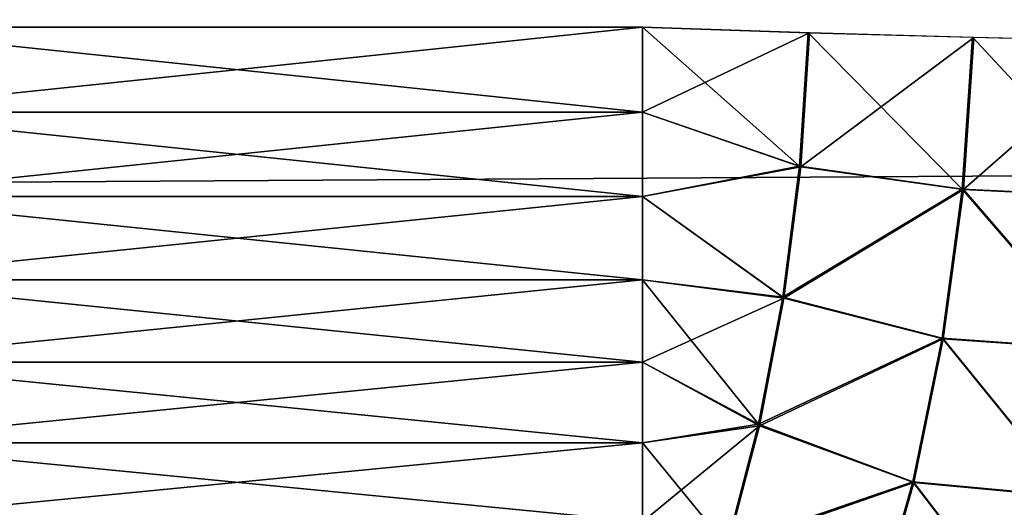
# Model space of a CAD drawing. Header units: millimetres. Extents: x -125 to 125, y -4 to 54.
# Tile 497 of 612: x 74.673 to 76.155, y -0.792 to -0.058. Entities that reach past the tile are written whole.
import ezdxf

# ---------------------------------------------------------------- set-up
doc = ezdxf.new("R2010")
doc.units = ezdxf.units.MM
doc.header["$LTSCALE"] = 65.185185
for name, color, linetype in [('10', 7, 'CONTINUOUS'), ('102', 7, 'CONTINUOUS'), ('8', 7, 'CONTINUOUS'), ('86', 7, 'CONTINUOUS'), ('90', 7, 'CONTINUOUS'), ('98', 7, 'CONTINUOUS')]:
    doc.layers.add(name, color=color, linetype=linetype)

msp = doc.modelspace()

# ---------------------------------------------------------------- linework, layer by layer
at = {"layer": '10', "color": 7, "linetype": 'Continuous'}
for points in [[(123.901, 0, -124.9), (-123.8345, -1.5218, -124.8336), (-123.901, 0, -124.9), (123.901, 0, -124.9)], [(123.8345, -1.5218, -124.8336), (-123.8345, -1.5218, -124.8336), (123.901, 0, -124.9), (123.8345, -1.5218, -124.8336)]]:
    msp.add_3dface(points, dxfattribs=at)
at = {"layer": '102', "color": 7, "linetype": 'Continuous'}
for points in [[(75.8467, -0.2786, -111.935), (75.6105, -0.0698, -111.9674), (75.8598, -0.0779, -111.9515), (75.8467, -0.2786, -111.935)], [(75.6105, -0.1975, -111.9588), (75.6105, -0.0698, -111.9674), (75.8467, -0.2786, -111.935), (75.6105, -0.1975, -111.9588)], [(75.8467, -0.2786, -111.935), (75.8598, -0.0779, -111.9515), (76.0916, -0.3135, -111.8844), (75.8467, -0.2786, -111.935)], [(75.8598, -0.0779, -111.9515), (76.1071, -0.0849, -111.9041), (76.0916, -0.3135, -111.8844), (75.8598, -0.0779, -111.9515)], [(76.0916, -0.3135, -111.8844), (76.1071, -0.0849, -111.9041), (76.3307, -0.3248, -111.8059), (76.0916, -0.3135, -111.8844)], [(76.1071, -0.0849, -111.9041), (76.3465, -0.0906, -111.8261), (76.3307, -0.3248, -111.8059), (76.1071, -0.0849, -111.9041)], [(75.6105, -0.3244, -111.9421), (75.6105, -0.1975, -111.9588), (75.8467, -0.2786, -111.935), (75.6105, -0.3244, -111.9421)], [(75.8217, -0.4757, -111.8997), (75.6105, -0.3244, -111.9421), (75.8467, -0.2786, -111.935), (75.8217, -0.4757, -111.8997)], [(75.8217, -0.4757, -111.8997), (75.8467, -0.2786, -111.935), (76.0916, -0.3135, -111.8844), (75.8217, -0.4757, -111.8997)], [(75.6105, -0.4499, -111.9174), (75.6105, -0.3244, -111.9421), (75.8217, -0.4757, -111.8997), (75.6105, -0.4499, -111.9174)], [(76.0615, -0.5374, -111.8415), (75.8217, -0.4757, -111.8997), (76.0916, -0.3135, -111.8844), (76.0615, -0.5374, -111.8415)], [(76.0615, -0.5374, -111.8415), (76.0916, -0.3135, -111.8844), (76.3, -0.5542, -111.7623), (76.0615, -0.5374, -111.8415)], [(76.3, -0.5542, -111.7623), (76.0916, -0.3135, -111.8844), (76.3307, -0.3248, -111.8059), (76.3, -0.5542, -111.7623)], [(75.7851, -0.6668, -111.8461), (75.6105, -0.4499, -111.9174), (75.8217, -0.4757, -111.8997), (75.7851, -0.6668, -111.8461)], [(75.6105, -0.5736, -111.8846), (75.6105, -0.4499, -111.9174), (75.7851, -0.6668, -111.8461), (75.6105, -0.5736, -111.8846)], [(75.7851, -0.6668, -111.8461), (75.8217, -0.4757, -111.8997), (76.0615, -0.5374, -111.8415), (75.7851, -0.6668, -111.8461)], [(76.0171, -0.7533, -111.7762), (75.7851, -0.6668, -111.8461), (76.0615, -0.5374, -111.8415), (76.0171, -0.7533, -111.7762)], [(76.0171, -0.7533, -111.7762), (76.0615, -0.5374, -111.8415), (76.2548, -0.7757, -111.6958), (76.0171, -0.7533, -111.7762)], [(76.2548, -0.7757, -111.6958), (76.0615, -0.5374, -111.8415), (76.3, -0.5542, -111.7623), (76.2548, -0.7757, -111.6958)], [(75.6105, -0.695, -111.844), (75.6105, -0.5736, -111.8846), (75.7851, -0.6668, -111.8461), (75.6105, -0.695, -111.844)], [(75.7374, -0.8495, -111.7748), (75.6105, -0.695, -111.844), (75.7851, -0.6668, -111.8461), (75.7374, -0.8495, -111.7748)], [(75.7374, -0.8495, -111.7748), (75.7851, -0.6668, -111.8461), (76.0171, -0.7533, -111.7762), (75.7374, -0.8495, -111.7748)], [(75.6105, -0.8135, -111.7957), (75.6105, -0.695, -111.844), (75.7374, -0.8495, -111.7748), (75.6105, -0.8135, -111.7957)], [(75.959, -0.9581, -111.6892), (75.7374, -0.8495, -111.7748), (76.0171, -0.7533, -111.7762), (75.959, -0.9581, -111.6892)], [(75.959, -0.9581, -111.6892), (76.0171, -0.7533, -111.7762), (76.1958, -0.9859, -111.6073), (75.959, -0.9581, -111.6892)], [(76.1958, -0.9859, -111.6073), (76.0171, -0.7533, -111.7762), (76.2548, -0.7757, -111.6958), (76.1958, -0.9859, -111.6073)]]:
    msp.add_3dface(points, dxfattribs=at)
at = {"layer": '8', "color": 7, "linetype": 'Continuous'}
for points in [[(-123.8345, -1.5218, 124.8336), (123.8345, -1.5218, 124.8336), (-123.901, 0, 124.9), (-123.8345, -1.5218, 124.8336)], [(-123.901, 0, 124.9), (123.8345, -1.5218, 124.8336), (123.901, 0, 124.9), (-123.901, 0, 124.9)]]:
    msp.add_3dface(points, dxfattribs=at)
at = {"layer": '86', "color": 7, "linetype": 'Continuous'}
for points in [[(75.6105, -0.1975, 111.9588), (75.6105, -0.0698, 111.9674), (74.3895, -0.1975, 111.9588), (75.6105, -0.1975, 111.9588)], [(75.6105, -0.0698, 111.9674), (74.3895, -0.0698, 111.9674), (74.3895, -0.1975, 111.9588), (75.6105, -0.0698, 111.9674)], [(74.3895, -0.3244, 111.9421), (75.6105, -0.1975, 111.9588), (74.3895, -0.1975, 111.9588), (74.3895, -0.3244, 111.9421)], [(75.6105, -0.3244, 111.9421), (75.6105, -0.1975, 111.9588), (74.3895, -0.3244, 111.9421), (75.6105, -0.3244, 111.9421)], [(74.3895, -0.4499, 111.9174), (75.6105, -0.3244, 111.9421), (74.3895, -0.3244, 111.9421), (74.3895, -0.4499, 111.9174)], [(75.6105, -0.4499, 111.9174), (75.6105, -0.3244, 111.9421), (74.3895, -0.4499, 111.9174), (75.6105, -0.4499, 111.9174)], [(74.3895, -0.5736, 111.8846), (75.6105, -0.4499, 111.9174), (74.3895, -0.4499, 111.9174), (74.3895, -0.5736, 111.8846)], [(75.6105, -0.5736, 111.8846), (75.6105, -0.4499, 111.9174), (74.3895, -0.5736, 111.8846), (75.6105, -0.5736, 111.8846)], [(74.3895, -0.695, 111.844), (75.6105, -0.5736, 111.8846), (74.3895, -0.5736, 111.8846), (74.3895, -0.695, 111.844)], [(75.6105, -0.695, 111.844), (75.6105, -0.5736, 111.8846), (74.3895, -0.695, 111.844), (75.6105, -0.695, 111.844)], [(75.6105, -0.8135, 111.7957), (75.6105, -0.695, 111.844), (74.3895, -0.8135, 111.7957), (75.6105, -0.8135, 111.7957)], [(74.3895, -0.8135, 111.7957), (75.6105, -0.695, 111.844), (74.3895, -0.695, 111.844), (74.3895, -0.8135, 111.7957)]]:
    msp.add_3dface(points, dxfattribs=at)
at = {"layer": '90', "color": 7, "linetype": 'Continuous'}
for points in [[(75.6105, -0.0698, 111.9674), (75.6105, -0.1975, 111.9588), (75.8615, -0.078, 111.9513), (75.6105, -0.0698, 111.9674)], [(75.8615, -0.078, 111.9513), (75.6105, -0.1975, 111.9588), (75.8484, -0.2795, 111.9347), (75.8615, -0.078, 111.9513)], [(75.8615, -0.078, 111.9513), (75.8484, -0.2795, 111.9347), (76.1088, -0.085, 111.9037), (75.8615, -0.078, 111.9513)], [(76.1088, -0.085, 111.9037), (75.8484, -0.2795, 111.9347), (76.0933, -0.314, 111.8839), (76.1088, -0.085, 111.9037)], [(76.1088, -0.085, 111.9037), (76.0933, -0.314, 111.8839), (76.3482, -0.0906, 111.8254), (76.1088, -0.085, 111.9037)], [(76.3482, -0.0906, 111.8254), (76.0933, -0.314, 111.8839), (76.3324, -0.3251, 111.8053), (76.3482, -0.0906, 111.8254)], [(75.6105, -0.1975, 111.9588), (75.6105, -0.3244, 111.9421), (75.8484, -0.2795, 111.9347), (75.6105, -0.1975, 111.9588)], [(75.8484, -0.2795, 111.9347), (75.6105, -0.3244, 111.9421), (75.8232, -0.4774, 111.8991), (75.8484, -0.2795, 111.9347)], [(75.8484, -0.2795, 111.9347), (75.8232, -0.4774, 111.8991), (76.0933, -0.314, 111.8839), (75.8484, -0.2795, 111.9347)], [(75.6105, -0.3244, 111.9421), (75.6105, -0.4499, 111.9174), (75.8232, -0.4774, 111.8991), (75.6105, -0.3244, 111.9421)], [(76.0933, -0.314, 111.8839), (75.8232, -0.4774, 111.8991), (76.063, -0.5383, 111.8409), (76.0933, -0.314, 111.8839)], [(76.0933, -0.314, 111.8839), (76.063, -0.5383, 111.8409), (76.3016, -0.5549, 111.7615), (76.0933, -0.314, 111.8839)], [(76.3324, -0.3251, 111.8053), (76.0933, -0.314, 111.8839), (76.3016, -0.5549, 111.7615), (76.3324, -0.3251, 111.8053)], [(75.6105, -0.4499, 111.9174), (75.6105, -0.5736, 111.8846), (75.8232, -0.4774, 111.8991), (75.6105, -0.4499, 111.9174)], [(75.8232, -0.4774, 111.8991), (75.6105, -0.5736, 111.8846), (75.7864, -0.6692, 111.8451), (75.8232, -0.4774, 111.8991)], [(75.8232, -0.4774, 111.8991), (75.7864, -0.6692, 111.8451), (76.063, -0.5383, 111.8409), (75.8232, -0.4774, 111.8991)], [(76.063, -0.5383, 111.8409), (75.7864, -0.6692, 111.8451), (76.0185, -0.7547, 111.7753), (76.063, -0.5383, 111.8409)], [(76.063, -0.5383, 111.8409), (76.0185, -0.7547, 111.7753), (76.2563, -0.7766, 111.6948), (76.063, -0.5383, 111.8409)], [(76.3016, -0.5549, 111.7615), (76.063, -0.5383, 111.8409), (76.2563, -0.7766, 111.6948), (76.3016, -0.5549, 111.7615)], [(75.6105, -0.5736, 111.8846), (75.6105, -0.695, 111.844), (75.7864, -0.6692, 111.8451), (75.6105, -0.5736, 111.8846)], [(75.7864, -0.6692, 111.8451), (75.6105, -0.8135, 111.7957), (75.7383, -0.8525, 111.7733), (75.7864, -0.6692, 111.8451)], [(75.6105, -0.695, 111.844), (75.6105, -0.8135, 111.7957), (75.7864, -0.6692, 111.8451), (75.6105, -0.695, 111.844)], [(75.7864, -0.6692, 111.8451), (75.7383, -0.8525, 111.7733), (76.0185, -0.7547, 111.7753), (75.7864, -0.6692, 111.8451)], [(76.0185, -0.7547, 111.7753), (75.7383, -0.8525, 111.7733), (75.9603, -0.9598, 111.688), (76.0185, -0.7547, 111.7753)], [(76.0185, -0.7547, 111.7753), (75.9603, -0.9598, 111.688), (76.1971, -0.9871, 111.6062), (76.0185, -0.7547, 111.7753)], [(76.2563, -0.7766, 111.6948), (76.0185, -0.7547, 111.7753), (76.1971, -0.9871, 111.6062), (76.2563, -0.7766, 111.6948)]]:
    msp.add_3dface(points, dxfattribs=at)
at = {"layer": '98', "color": 7, "linetype": 'Continuous'}
for points in [[(74.3895, -0.1975, -111.9588), (74.3895, -0.0698, -111.9674), (75.6105, -0.1975, -111.9588), (74.3895, -0.1975, -111.9588)], [(75.6105, -0.1975, -111.9588), (74.3895, -0.0698, -111.9674), (75.6105, -0.0698, -111.9674), (75.6105, -0.1975, -111.9588)], [(74.3895, -0.3244, -111.9421), (74.3895, -0.1975, -111.9588), (75.6105, -0.3244, -111.9421), (74.3895, -0.3244, -111.9421)], [(75.6105, -0.3244, -111.9421), (74.3895, -0.1975, -111.9588), (75.6105, -0.1975, -111.9588), (75.6105, -0.3244, -111.9421)], [(75.6105, -0.4499, -111.9174), (74.3895, -0.3244, -111.9421), (75.6105, -0.3244, -111.9421), (75.6105, -0.4499, -111.9174)], [(74.3895, -0.4499, -111.9174), (74.3895, -0.3244, -111.9421), (75.6105, -0.4499, -111.9174), (74.3895, -0.4499, -111.9174)], [(74.3895, -0.5736, -111.8846), (74.3895, -0.4499, -111.9174), (75.6105, -0.5736, -111.8846), (74.3895, -0.5736, -111.8846)], [(75.6105, -0.5736, -111.8846), (74.3895, -0.4499, -111.9174), (75.6105, -0.4499, -111.9174), (75.6105, -0.5736, -111.8846)], [(74.3895, -0.695, -111.844), (74.3895, -0.5736, -111.8846), (75.6105, -0.695, -111.844), (74.3895, -0.695, -111.844)], [(75.6105, -0.695, -111.844), (74.3895, -0.5736, -111.8846), (75.6105, -0.5736, -111.8846), (75.6105, -0.695, -111.844)], [(74.3895, -0.8135, -111.7957), (74.3895, -0.695, -111.844), (75.6105, -0.8135, -111.7957), (74.3895, -0.8135, -111.7957)], [(75.6105, -0.8135, -111.7957), (74.3895, -0.695, -111.844), (75.6105, -0.695, -111.844), (75.6105, -0.8135, -111.7957)]]:
    msp.add_3dface(points, dxfattribs=at)

doc.saveas('drawing.dxf')
